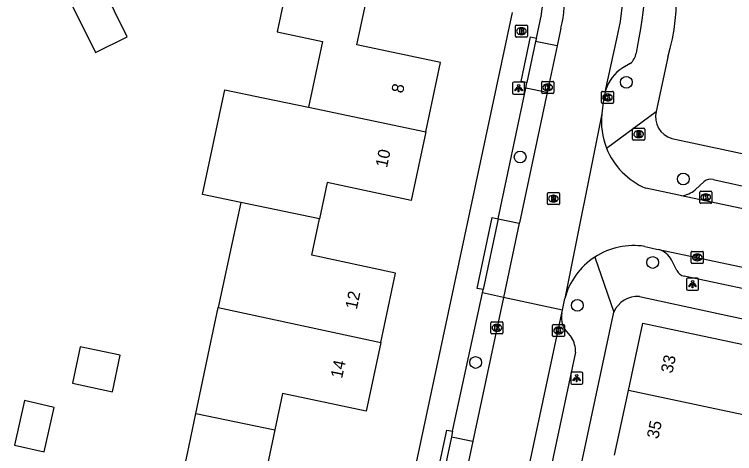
# Model space of a CAD drawing. Extents: x 160457 to 162082, y 388340 to 389736.
# Drawn here: x 161631 to 161690.9, y 388517.8 to 388554.3 of the extents above; entities that cross this region are included whole.
import ezdxf

# ---------------------------------------------------------------- set-up
doc = ezdxf.new("R2010")
doc.units = 0
for name, color, linetype in [('IMGEO_Boom', 7, 'Continuous'), ('IMGEO_Brandkraan', 7, 'Continuous'), ('IMGEO_Kolk', 7, 'Continuous'), ('IMGEO_Lichtpunt', 7, 'Continuous'), ('IMGEO_Muur', 7, 'Continuous'), ('IMGEO_Pand', 7, 'Continuous'), ('IMGEO_Pand_nummerreeks', 7, 'Continuous'), ('IMGEO_Parkeervlak_open', 7, 'Continuous'), ('IMGEO_Rijbaan_lokaal_open', 7, 'Continuous'), ('IMGEO_Rioolput', 7, 'Continuous'), ('IMGEO_Voetpad_open', 7, 'Continuous')]:
    doc.layers.add(name, color=color, linetype=linetype)

msp = doc.modelspace()

# ---------------------------------------------------------------- linework, layer by layer
at = {"layer": 'IMGEO_Boom'}
for centre in [(161681.899, 388548.617), (161673.066, 388542.401), (161686.635, 388540.579), (161684.092, 388533.639), (161677.826, 388530.075), (161669.367, 388525.325)]:
    msp.add_circle(centre, 0.489, dxfattribs=at)
at = {"layer": 'IMGEO_Brandkraan'}
for p, q in [((161672.672, 388552.441), (161672.672, 388553.293)), ((161672.747, 388553.367), (161673.599, 388553.367)), ((161673.16, 388553.147), (161673.185, 388553.147)), ((161673.673, 388553.293), (161673.673, 388552.441)), ((161673.183, 388552.587), (161673.158, 388552.587)), ((161673.599, 388552.367), (161672.747, 388552.367)), ((161682.424, 388543.875), (161682.424, 388544.727)), ((161682.499, 388544.801), (161683.351, 388544.801)), ((161683.425, 388544.727), (161683.425, 388543.875)), ((161682.912, 388544.581), (161682.937, 388544.581)), ((161683.351, 388543.801), (161682.499, 388543.801)), ((161682.935, 388544.021), (161682.91, 388544.021))]:
    msp.add_line(p, q, dxfattribs=at)
for points in [[(161672.672, 388552.441), (161672.672, 388553.293)], [(161672.747, 388553.367), (161673.599, 388553.367)], [(161673.02, 388553.067), (161673.02, 388552.667), (161673.233, 388552.667)], [(161673.251, 388553.067), (161673.02, 388553.067)], [(161673.673, 388553.293), (161673.673, 388552.441)], [(161673.199, 388552.986), (161673.145, 388552.986), (161673.145, 388552.91)], [(161673.145, 388552.91), (161673.198, 388552.91)], [(161673.207, 388552.834), (161673.145, 388552.834), (161673.145, 388552.753)], [(161673.145, 388552.753), (161673.207, 388552.753)], [(161673.599, 388552.367), (161672.747, 388552.367)], [(161682.424, 388543.875), (161682.424, 388544.727)], [(161682.499, 388544.801), (161683.351, 388544.801)], [(161683.425, 388544.727), (161683.425, 388543.875)], [(161682.772, 388544.501), (161682.772, 388544.101), (161682.985, 388544.101)], [(161683.003, 388544.501), (161682.772, 388544.501)], [(161682.951, 388544.42), (161682.897, 388544.42), (161682.897, 388544.344)], [(161682.897, 388544.344), (161682.95, 388544.344)], [(161682.959, 388544.268), (161682.897, 388544.268), (161682.897, 388544.187)], [(161682.897, 388544.187), (161682.959, 388544.187)], [(161683.351, 388543.801), (161682.499, 388543.801)]]:
    msp.add_lwpolyline(points, dxfattribs=at)
for centre, radius, start, end in [((161672.749, 388553.291), 0.0765, 91.55205, 178.44795), ((161672.749, 388553.291), 0.0765, 91.55205, 178.44795), ((161673.255, 388552.922), 0.145, 59.4692, 91.53667), ((161673.28, 388552.969), 0.0922, 285.51372, 58.15012), ((161673.597, 388553.291), 0.0765, 1.55205, 88.44795), ((161673.597, 388553.291), 0.0765, 1.55205, 88.44795), ((161672.749, 388552.443), 0.0765, 181.55205, 268.44795), ((161672.749, 388552.443), 0.0765, 181.55205, 268.44795), ((161673.2, 388552.948), 0.0379, 267.82845, 90.93552), ((161673.208, 388552.793), 0.0404, 269.87594, 90.50774), ((161673.239, 388552.918), 0.251, 268.66757, 293.53466), ((161673.285, 388552.777), 0.105, 301.31148, 78.98903), ((161673.597, 388552.443), 0.0765, 271.55205, 358.44795), ((161673.597, 388552.443), 0.0765, 271.55205, 358.44795), ((161682.501, 388544.725), 0.0765, 91.55205, 178.44795), ((161682.501, 388544.725), 0.0765, 91.55205, 178.44795), ((161683.349, 388544.725), 0.0765, 1.55205, 88.44795), ((161683.349, 388544.725), 0.0765, 1.55205, 88.44795), ((161682.952, 388544.382), 0.0379, 267.82845, 90.93552), ((161682.96, 388544.227), 0.0404, 269.87594, 90.50774), ((161682.991, 388544.352), 0.251, 268.66757, 293.53466), ((161683.007, 388544.356), 0.145, 59.4692, 91.53667), ((161683.032, 388544.403), 0.0922, 285.51372, 58.15012), ((161683.037, 388544.211), 0.105, 301.31148, 78.98903), ((161682.501, 388543.877), 0.0765, 181.55205, 268.44795), ((161682.501, 388543.877), 0.0765, 181.55205, 268.44795), ((161683.349, 388543.877), 0.0765, 271.55205, 358.44795), ((161683.349, 388543.877), 0.0765, 271.55205, 358.44795)]:
    msp.add_arc(centre, radius, start, end, dxfattribs=at)
for centre, major_axis, ratio, start_param, end_param in [((161673.159, 388552.867), (-0.387, 0.002), 0.722429, 4.712389, 7.853982), ((161673.184, 388552.867), (-0.39, 0.002), 0.717154, 1.570796, 4.712389), ((161682.911, 388544.301), (-0.387, 0.002), 0.722429, 4.712389, 7.853982), ((161682.936, 388544.301), (-0.39, 0.002), 0.717154, 1.570796, 4.712389)]:
    msp.add_ellipse(centre, major_axis=major_axis, ratio=ratio, start_param=start_param, end_param=end_param, dxfattribs=at)
at = {"layer": 'IMGEO_Kolk'}
for p, q in [((161674.86, 388547.764), (161674.86, 388548.616)), ((161674.935, 388548.69), (161675.787, 388548.69)), ((161675.348, 388548.47), (161675.373, 388548.47)), ((161675.861, 388548.616), (161675.861, 388547.764)), ((161675.787, 388547.69), (161674.935, 388547.69)), ((161675.371, 388547.91), (161675.346, 388547.91)), ((161679.832, 388546.931), (161679.832, 388547.783)), ((161679.907, 388547.857), (161680.759, 388547.857)), ((161680.833, 388547.783), (161680.833, 388546.931)), ((161680.343, 388547.077), (161680.318, 388547.077)), ((161680.32, 388547.637), (161680.345, 388547.637)), ((161680.759, 388546.857), (161679.907, 388546.857)), ((161688.008, 388538.631), (161688.008, 388539.483)), ((161688.083, 388539.557), (161688.935, 388539.557)), ((161688.496, 388539.337), (161688.521, 388539.337)), ((161689.009, 388539.483), (161689.009, 388538.631)), ((161688.519, 388538.777), (161688.494, 388538.777)), ((161688.935, 388538.557), (161688.083, 388538.557)), ((161687.3, 388533.636), (161687.3, 388534.488)), ((161687.375, 388534.562), (161688.227, 388534.562)), ((161688.301, 388534.488), (161688.301, 388533.636)), ((161687.788, 388534.342), (161687.813, 388534.342)), ((161688.227, 388533.562), (161687.375, 388533.562)), ((161687.811, 388533.782), (161687.786, 388533.782)), ((161670.64, 388527.782), (161670.64, 388528.634)), ((161670.715, 388528.708), (161671.567, 388528.708)), ((161671.128, 388528.488), (161671.153, 388528.488)), ((161671.641, 388528.634), (161671.641, 388527.782)), ((161675.838, 388528.479), (161676.69, 388528.479)), ((161671.151, 388527.928), (161671.126, 388527.928)), ((161675.763, 388527.553), (161675.763, 388528.405)), ((161676.251, 388528.259), (161676.276, 388528.259)), ((161676.764, 388528.405), (161676.764, 388527.553)), ((161671.567, 388527.708), (161670.715, 388527.708)), ((161676.69, 388527.479), (161675.838, 388527.479)), ((161676.274, 388527.699), (161676.249, 388527.699))]:
    msp.add_line(p, q, dxfattribs=at)
for points in [[(161674.86, 388547.764), (161674.86, 388548.616)], [(161674.935, 388548.69), (161675.787, 388548.69)], [(161675.181, 388548.39), (161675.304, 388548.39), (161675.304, 388548.239), (161675.434, 388548.39), (161675.598, 388548.39), (161675.452, 388548.239), (161675.605, 388547.99), (161675.453, 388547.99), (161675.368, 388548.154), (161675.304, 388548.087), (161675.304, 388547.99), (161675.181, 388547.99), (161675.181, 388548.39)], [(161675.861, 388548.616), (161675.861, 388547.764)], [(161675.787, 388547.69), (161674.935, 388547.69)], [(161679.832, 388546.931), (161679.832, 388547.783)], [(161679.907, 388547.857), (161680.759, 388547.857)], [(161680.833, 388547.783), (161680.833, 388546.931)], [(161680.153, 388547.557), (161680.276, 388547.557), (161680.276, 388547.406), (161680.406, 388547.557), (161680.57, 388547.557), (161680.424, 388547.406), (161680.577, 388547.157), (161680.425, 388547.157), (161680.34, 388547.321), (161680.276, 388547.254), (161680.276, 388547.157), (161680.153, 388547.157), (161680.153, 388547.557)], [(161680.759, 388546.857), (161679.907, 388546.857)], [(161688.008, 388538.631), (161688.008, 388539.483)], [(161688.083, 388539.557), (161688.935, 388539.557)], [(161689.009, 388539.483), (161689.009, 388538.631)], [(161688.329, 388539.257), (161688.452, 388539.257), (161688.452, 388539.106), (161688.582, 388539.257), (161688.746, 388539.257), (161688.6, 388539.106), (161688.753, 388538.857), (161688.601, 388538.857), (161688.516, 388539.021), (161688.452, 388538.954), (161688.452, 388538.857), (161688.329, 388538.857), (161688.329, 388539.257)], [(161688.935, 388538.557), (161688.083, 388538.557)], [(161687.3, 388533.636), (161687.3, 388534.488)], [(161687.375, 388534.562), (161688.227, 388534.562)], [(161688.301, 388534.488), (161688.301, 388533.636)], [(161687.621, 388534.262), (161687.744, 388534.262), (161687.744, 388534.111), (161687.874, 388534.262), (161688.038, 388534.262), (161687.892, 388534.111), (161688.045, 388533.862), (161687.893, 388533.862), (161687.808, 388534.026), (161687.744, 388533.959), (161687.744, 388533.862), (161687.621, 388533.862), (161687.621, 388534.262)], [(161688.227, 388533.562), (161687.375, 388533.562)], [(161670.64, 388527.782), (161670.64, 388528.634)], [(161670.715, 388528.708), (161671.567, 388528.708)], [(161671.641, 388528.634), (161671.641, 388527.782)], [(161675.838, 388528.479), (161676.69, 388528.479)], [(161670.961, 388528.408), (161671.084, 388528.408), (161671.084, 388528.257), (161671.214, 388528.408), (161671.378, 388528.408), (161671.232, 388528.257), (161671.385, 388528.008), (161671.233, 388528.008), (161671.148, 388528.172), (161671.084, 388528.105), (161671.084, 388528.008), (161670.961, 388528.008), (161670.961, 388528.408)], [(161675.763, 388527.553), (161675.763, 388528.405)], [(161676.084, 388528.179), (161676.207, 388528.179), (161676.207, 388528.028), (161676.337, 388528.179), (161676.501, 388528.179), (161676.355, 388528.028), (161676.508, 388527.779), (161676.356, 388527.779), (161676.271, 388527.943), (161676.207, 388527.876), (161676.207, 388527.779), (161676.084, 388527.779), (161676.084, 388528.179)], [(161676.764, 388528.405), (161676.764, 388527.553)], [(161671.567, 388527.708), (161670.715, 388527.708)], [(161676.69, 388527.479), (161675.838, 388527.479)]]:
    msp.add_lwpolyline(points, dxfattribs=at)
for centre, start, end in [((161674.937, 388548.614), 91.55205, 178.44795), ((161674.937, 388548.614), 91.55205, 178.44795), ((161675.785, 388548.614), 1.55205, 88.44795), ((161675.785, 388548.614), 1.55205, 88.44795), ((161674.937, 388547.766), 181.55205, 268.44795), ((161674.937, 388547.766), 181.55205, 268.44795), ((161675.785, 388547.766), 271.55205, 358.44795), ((161675.785, 388547.766), 271.55205, 358.44795), ((161679.909, 388547.781), 91.55205, 178.44795), ((161679.909, 388547.781), 91.55205, 178.44795), ((161680.757, 388547.781), 1.55205, 88.44795), ((161680.757, 388547.781), 1.55205, 88.44795), ((161679.909, 388546.933), 181.55205, 268.44795), ((161679.909, 388546.933), 181.55205, 268.44795), ((161680.757, 388546.933), 271.55205, 358.44795), ((161680.757, 388546.933), 271.55205, 358.44795), ((161688.085, 388539.481), 91.55205, 178.44795), ((161688.085, 388539.481), 91.55205, 178.44795), ((161688.933, 388539.481), 1.55205, 88.44795), ((161688.933, 388539.481), 1.55205, 88.44795), ((161688.085, 388538.633), 181.55205, 268.44795), ((161688.085, 388538.633), 181.55205, 268.44795), ((161688.933, 388538.633), 271.55205, 358.44795), ((161688.933, 388538.633), 271.55205, 358.44795), ((161687.377, 388534.486), 91.55205, 178.44795), ((161687.377, 388534.486), 91.55205, 178.44795), ((161688.225, 388534.486), 1.55205, 88.44795), ((161688.225, 388534.486), 1.55205, 88.44795), ((161687.377, 388533.638), 181.55205, 268.44795), ((161687.377, 388533.638), 181.55205, 268.44795), ((161688.225, 388533.638), 271.55205, 358.44795), ((161688.225, 388533.638), 271.55205, 358.44795), ((161670.717, 388528.632), 91.55205, 178.44795), ((161670.717, 388528.632), 91.55205, 178.44795), ((161671.565, 388528.632), 1.55205, 88.44795), ((161671.565, 388528.632), 1.55205, 88.44795), ((161675.84, 388528.403), 91.55205, 178.44795), ((161675.84, 388528.403), 91.55205, 178.44795), ((161676.688, 388528.403), 1.55205, 88.44795), ((161676.688, 388528.403), 1.55205, 88.44795), ((161670.717, 388527.784), 181.55205, 268.44795), ((161670.717, 388527.784), 181.55205, 268.44795), ((161671.565, 388527.784), 271.55205, 358.44795), ((161671.565, 388527.784), 271.55205, 358.44795), ((161675.84, 388527.555), 181.55205, 268.44795), ((161675.84, 388527.555), 181.55205, 268.44795), ((161676.688, 388527.555), 271.55205, 358.44795), ((161676.688, 388527.555), 271.55205, 358.44795)]:
    msp.add_arc(centre, 0.0765, start, end, dxfattribs=at)
for centre, major_axis, ratio, start_param, end_param in [((161675.347, 388548.19), (-0.387, 0.002), 0.722429, 4.712389, 7.853982), ((161675.372, 388548.19), (-0.39, 0.002), 0.717154, 1.570796, 4.712389), ((161680.319, 388547.357), (-0.387, 0.002), 0.722429, 4.712389, 7.853982), ((161680.344, 388547.357), (-0.39, 0.002), 0.717154, 1.570796, 4.712389), ((161688.495, 388539.057), (-0.387, 0.002), 0.722429, 4.712389, 7.853982), ((161688.52, 388539.057), (-0.39, 0.002), 0.717154, 1.570796, 4.712389), ((161687.787, 388534.062), (-0.387, 0.002), 0.722429, 4.712389, 7.853982), ((161687.812, 388534.062), (-0.39, 0.002), 0.717154, 1.570796, 4.712389), ((161671.127, 388528.208), (-0.387, 0.002), 0.722429, 4.712389, 7.853982), ((161671.152, 388528.208), (-0.39, 0.002), 0.717154, 1.570796, 4.712389), ((161676.25, 388527.979), (-0.387, 0.002), 0.722429, 4.712389, 7.853982), ((161676.275, 388527.979), (-0.39, 0.002), 0.717154, 1.570796, 4.712389)]:
    msp.add_ellipse(centre, major_axis=major_axis, ratio=ratio, start_param=start_param, end_param=end_param, dxfattribs=at)
at = {"layer": 'IMGEO_Lichtpunt'}
for p, q in [((161672.44, 388548.539), (161672.44, 388547.732)), ((161672.44, 388548.539), (161672.44, 388547.732)), ((161673.342, 388548.634), (161672.534, 388548.634)), ((161673.342, 388548.634), (161672.534, 388548.634)), ((161673.436, 388547.732), (161673.436, 388548.539)), ((161673.436, 388547.732), (161673.436, 388548.539)), ((161672.534, 388547.638), (161673.342, 388547.638)), ((161672.534, 388547.638), (161673.342, 388547.638)), ((161686.908, 388532.246), (161686.908, 388531.439)), ((161686.908, 388532.246), (161686.908, 388531.439)), ((161687.81, 388532.341), (161687.002, 388532.341)), ((161687.81, 388532.341), (161687.002, 388532.341)), ((161687.904, 388531.439), (161687.904, 388532.246)), ((161687.904, 388531.439), (161687.904, 388532.246)), ((161687.002, 388531.345), (161687.81, 388531.345)), ((161687.002, 388531.345), (161687.81, 388531.345)), ((161677.273, 388524.42), (161677.273, 388523.613)), ((161677.273, 388524.42), (161677.273, 388523.613)), ((161678.175, 388524.515), (161677.367, 388524.515)), ((161678.175, 388524.515), (161677.367, 388524.515)), ((161678.269, 388523.613), (161678.269, 388524.42)), ((161678.269, 388523.613), (161678.269, 388524.42)), ((161677.367, 388523.519), (161678.175, 388523.519)), ((161677.367, 388523.519), (161678.175, 388523.519))]:
    msp.add_line(p, q, dxfattribs=at)
for points in [[(161672.814, 388548.203), (161672.853, 388548.175), (161672.665, 388547.913), (161672.627, 388547.94), (161672.814, 388548.203)], [(161672.916, 388548.155), (161672.963, 388548.155), (161672.963, 388547.833), (161672.916, 388547.833), (161672.916, 388548.155)], [(161673.026, 388548.175), (161673.064, 388548.202), (161673.251, 388547.94), (161673.212, 388547.912), (161673.026, 388548.175)], [(161687.282, 388531.91), (161687.321, 388531.882), (161687.133, 388531.62), (161687.095, 388531.647), (161687.282, 388531.91)], [(161687.384, 388531.862), (161687.431, 388531.862), (161687.431, 388531.54), (161687.384, 388531.54), (161687.384, 388531.862)], [(161687.494, 388531.882), (161687.532, 388531.909), (161687.719, 388531.647), (161687.68, 388531.619), (161687.494, 388531.882)], [(161677.647, 388524.084), (161677.686, 388524.056), (161677.498, 388523.794), (161677.46, 388523.821), (161677.647, 388524.084)], [(161677.749, 388524.036), (161677.796, 388524.036), (161677.796, 388523.714), (161677.749, 388523.714), (161677.749, 388524.036)], [(161677.859, 388524.056), (161677.897, 388524.083), (161678.084, 388523.821), (161678.045, 388523.793), (161677.859, 388524.056)]]:
    msp.add_lwpolyline(points, dxfattribs=at)
for centre in [(161672.939, 388548.337), (161687.407, 388532.044), (161677.772, 388524.218)]:
    msp.add_circle(centre, 0.0994, dxfattribs=at)
for centre, start, end in [((161672.534, 388548.539), 90, 180), ((161672.534, 388548.539), 90, 180), ((161673.342, 388548.539), 0, 90), ((161673.342, 388548.539), 0, 90), ((161672.534, 388547.732), 180, 270), ((161672.534, 388547.732), 180, 270), ((161673.342, 388547.732), 270, 0), ((161673.342, 388547.732), 270, 360), ((161687.002, 388532.246), 90, 180), ((161687.002, 388532.246), 90, 180), ((161687.81, 388532.246), 0, 90), ((161687.81, 388532.246), 0, 90), ((161687.002, 388531.439), 180, 270), ((161687.002, 388531.439), 180, 270), ((161687.81, 388531.439), 270, 0), ((161687.81, 388531.439), 270, 360), ((161677.367, 388524.42), 90, 180), ((161677.367, 388524.42), 90, 180), ((161678.175, 388524.42), 0, 90), ((161678.175, 388524.42), 0, 90), ((161677.367, 388523.613), 180, 270), ((161677.367, 388523.613), 180, 270), ((161678.175, 388523.613), 270, 0), ((161678.175, 388523.613), 270, 360)]:
    msp.add_arc(centre, 0.0946, start, end, dxfattribs=at)
at = {"layer": 'IMGEO_Muur'}
msp.add_lwpolyline([(161689.791, 388529.352), (161706.371, 388525.799)], dxfattribs=at)
at = {"layer": 'IMGEO_Pand'}
for points in [[(161637.738, 388551.1), (161640.38, 388552.402), (161638.27, 388556.684), (161635.628, 388555.382), (161637.738, 388551.1)], [(161665.219, 388544.51), (161666.448, 388550.258), (161659.476, 388551.736), (161660.463, 388556.251)], [(161653.405, 388555.415), (161652.852, 388552.818), (161656.623, 388552.017), (161655.461, 388546.547)], [(161649.833, 388538.63), (161646.661, 388539.296), (161648.518, 388547.998), (161651.69, 388547.335), (161655.461, 388546.547)], [(161655.461, 388546.547), (161665.219, 388544.51)], [(161665.219, 388544.51), (161663.997, 388538.794), (161657.024, 388540.278), (161656.381, 388537.256)], [(161649.833, 388538.63), (161649.122, 388535.3), (161647.961, 388529.883)], [(161656.381, 388537.256), (161649.833, 388538.63)], [(161661.481, 388526.98), (161662.711, 388532.75), (161655.738, 388534.234), (161656.381, 388537.256)], [(161646.09, 388521.08), (161647.236, 388526.499), (161647.961, 388529.883)], [(161647.961, 388529.883), (161661.481, 388526.98)], [(161682.078, 388523.01), (161683.275, 388528.597), (161691.511, 388526.853), (161694.636, 388526.19), (161694.522, 388525.651), (161697.783, 388524.958), (161696.758, 388520.131), (161693.496, 388520.823), (161693.448, 388520.596)], [(161661.481, 388526.98), (161660.265, 388521.278), (161653.308, 388522.746), (161652.672, 388519.731)], [(161635.826, 388523.605), (161639.153, 388522.897), (161639.798, 388525.929), (161636.471, 388526.637), (161635.826, 388523.605)], [(161680.92, 388517.609), (161682.078, 388523.01)], [(161693.448, 388520.596), (161682.078, 388523.01)], [(161634.323, 388521.592), (161631.849, 388522.158), (161631.005, 388518.463), (161633.479, 388517.897), (161634.323, 388521.592)], [(161644.236, 388512.354), (161644.82, 388515.078), (161645.39, 388517.773), (161646.09, 388521.08)], [(161646.09, 388521.08), (161652.672, 388519.731)], [(161652.672, 388519.731), (161652.036, 388516.716), (161658.993, 388515.248), (161657.759, 388509.506)]]:
    msp.add_lwpolyline(points, dxfattribs=at)
at = {"layer": 'IMGEO_Parkeervlak_open'}
for points in [[(161676.133, 388551.636), (161674.356, 388552.015)], [(161675.307, 388547.757), (161673.537, 388548.134)], [(161671.236, 388537.272), (161672.995, 388536.897)], [(161671.685, 388530.74), (161669.924, 388531.115)], [(161667.351, 388519.155), (161669.138, 388518.775)]]:
    msp.add_lwpolyline(points, dxfattribs=at)
at = {"layer": 'IMGEO_Rijbaan_lokaal_open'}
for points in [[(161680.175, 388547.921), (161681.105, 388552.226), (161681.41, 388553.662), (161681.62, 388555.282)], [(161676.446, 388553.104), (161676.133, 388551.636)], [(161676.133, 388551.636), (161675.307, 388547.757)], [(161675.307, 388547.757), (161673, 388536.921), (161672.995, 388536.897)], [(161679.862, 388545.992), (161676.78, 388530.639)], [(161686.491, 388539.182), (161686.26, 388539.231), (161683.516, 388539.811)], [(161723.097, 388531.353), (161716.633, 388532.748), (161702.751, 388535.744), (161691.876, 388538.044), (161686.491, 388539.182)], [(161672.995, 388536.897), (161671.685, 388530.74)], [(161683.439, 388534.975), (161683.929, 388534.863), (161684.418, 388534.751), (161684.603, 388534.712)], [(161684.603, 388534.712), (161706.443, 388530.106)], [(161671.685, 388530.74), (161669.138, 388518.775)], [(161676.583, 388529.672), (161671.685, 388530.74)], [(161676.583, 388529.672), (161676.78, 388530.639)], [(161665.05, 388475.64), (161670.25, 388500), (161676.532, 388529.435)], [(161676.532, 388529.435), (161676.583, 388529.672)], [(161669.138, 388518.775), (161667.887, 388512.899)]]:
    msp.add_lwpolyline(points, dxfattribs=at)
for centre, radius, start, end in [((161667.295, 388555.505), 9.461, 345.30134, 28.51419), ((161692.138, 388544.99), 12.316, 166.23322, 175.33378), ((161685.844, 388545.353), 6.016, 173.90787, 201.5866), ((161685.839, 388545.356), 6.012, 201.63236, 247.27301), ((161682.522, 388529.104), 5.942, 81.12431, 123.08025), ((161682.526, 388529.098), 5.949, 123.08033, 164.98966)]:
    msp.add_arc(centre, radius, start, end, dxfattribs=at)
at = {"layer": 'IMGEO_Rioolput'}
for p, q in [((161675.335, 388538.519), (161675.335, 388539.371)), ((161675.41, 388539.445), (161676.262, 388539.445)), ((161676.336, 388539.371), (161676.336, 388538.519)), ((161675.846, 388538.665), (161675.821, 388538.665)), ((161675.823, 388539.225), (161675.848, 388539.225)), ((161676.262, 388538.445), (161675.41, 388538.445))]:
    msp.add_line(p, q, dxfattribs=at)
for points in [[(161675.335, 388538.519), (161675.335, 388539.371)], [(161675.41, 388539.445), (161676.262, 388539.445)], [(161676.336, 388539.371), (161676.336, 388538.519)], [(161675.924, 388539.143), (161675.672, 388539.145), (161675.672, 388538.745)], [(161675.672, 388538.745), (161675.796, 388538.745), (161675.796, 388538.907), (161675.807, 388538.907)], [(161675.85, 388539.064), (161675.796, 388539.064), (161675.796, 388538.983)], [(161675.796, 388538.983), (161675.848, 388538.983)], [(161675.854, 388538.878), (161675.925, 388538.745), (161676.065, 388538.745), (161676, 388538.871)], [(161676.262, 388538.445), (161675.41, 388538.445)]]:
    msp.add_lwpolyline(points, dxfattribs=at)
for centre, radius, start, end in [((161675.412, 388539.369), 0.0765, 91.55205, 178.44795), ((161675.412, 388539.369), 0.0765, 91.55205, 178.44795), ((161676.26, 388539.369), 0.0765, 1.55205, 88.44795), ((161676.26, 388539.369), 0.0765, 1.55205, 88.44795), ((161675.806, 388538.854), 0.0533, 26.02933, 88.69889), ((161675.832, 388539.172), 0.19, 274.7715, 282.96867), ((161675.856, 388538.968), 0.0964, 77.00612, 93.18647), ((161675.87, 388539.025), 0.0378, 276.66336, 79.67722), ((161675.923, 388539.033), 0.109, 350.36119, 89.41601), ((161675.921, 388539.033), 0.112, 277.58423, 350.98172), ((161675.905, 388538.818), 0.108, 29.51342, 73.79051), ((161675.412, 388538.521), 0.0765, 181.55205, 268.44795), ((161675.412, 388538.521), 0.0765, 181.55205, 268.44795), ((161676.26, 388538.521), 0.0765, 271.55205, 358.44795), ((161676.26, 388538.521), 0.0765, 271.55205, 358.44795)]:
    msp.add_arc(centre, radius, start, end, dxfattribs=at)
for centre, major_axis, ratio, start_param, end_param in [((161675.822, 388538.945), (-0.387, 0.002), 0.722429, 4.712389, 7.853982), ((161675.847, 388538.945), (-0.39, 0.002), 0.717154, 1.570796, 4.712389)]:
    msp.add_ellipse(centre, major_axis=major_axis, ratio=ratio, start_param=start_param, end_param=end_param, dxfattribs=at)
at = {"layer": 'IMGEO_Voetpad_open'}
for points in [[(161683.384, 388555.318), (161683.283, 388554.408), (161683.199, 388553.802), (161683.081, 388553.051), (161682.95, 388552.3), (161682.807, 388551.544), (161682.707, 388551.038)], [(161672.397, 388554.42), (161660.783, 388500), (161654.63, 388471.167)], [(161674.414, 388552.29), (161674.831, 388554.256)], [(161673.633, 388548.585), (161673.144, 388548.688), (161673.925, 388552.393), (161674.414, 388552.29)], [(161674.356, 388552.015), (161673.633, 388548.585)], [(161674.414, 388552.29), (161674.356, 388552.015)], [(161685.341, 388550.702), (161684.388, 388546.191)], [(161682.22, 388550.163), (161681.599, 388549.821)], [(161673.537, 388548.134), (161673.633, 388548.585)], [(161671.236, 388537.272), (161673.537, 388548.134)], [(161680.25, 388543.14), (161684.388, 388546.191)], [(161685.685, 388543.942), (161724.378, 388535.68), (161736.66, 388533.058)], [(161689.122, 388540.54), (161693.656, 388539.525), (161709.922, 388536.018), (161723.489, 388533.19)], [(161687.619, 388539.663), (161688.363, 388540.358)], [(161669.982, 388531.383), (161669.493, 388531.487), (161670.747, 388537.376), (161671.236, 388537.272)], [(161671.236, 388537.272), (161669.982, 388531.383)], [(161679.279, 388534.083), (161680.852, 388529.503)], [(161686.102, 388532.98), (161685.662, 388533.846)], [(161703.406, 388528.942), (161686.715, 388532.494)], [(161667.447, 388519.604), (161669.924, 388531.115)], [(161669.924, 388531.115), (161669.982, 388531.383)], [(161682.986, 388530.815), (161689.791, 388529.352), (161706.371, 388525.799), (161736.66, 388519.3)], [(161669.267, 388475.037), (161674.577, 388500), (161680.852, 388529.503)], [(161676.778, 388528.053), (161677.349, 388527.41)], [(161677.674, 388526.175), (161672.093, 388500), (161667.357, 388477.787)], [(161666.187, 388513.68), (161665.698, 388513.784), (161666.958, 388519.708), (161667.447, 388519.604)], [(161667.447, 388519.604), (161667.351, 388519.155)], [(161667.351, 388519.155), (161666.187, 388513.68)]]:
    msp.add_lwpolyline(points, dxfattribs=at)
for centre, radius, start, end in [((161669.067, 388555.642), 17.007, 343.11302, 25.07095), ((161667.872, 388555.599), 7.087, 349.07722, 27.65028), ((161681.335, 388551.229), 1.386, 309.71629, 352.08558), ((161683.394, 388546.992), 3.35, 122.39517, 163.90364), ((161686.179, 388545.726), 1.851, 165.43505, 254.50912), ((161688.929, 388539.67), 0.892, 77.52434, 129.44428), ((161686.154, 388541.536), 2.379, 278.15612, 308.03247), ((161684.165, 388533.095), 1.675, 26.62237, 74.82829), ((161686.977, 388533.454), 0.995, 208.43969, 254.74399), ((161682.861, 388528.627), 2.191, 86.72095, 156.44611), ((161678.617, 388529.093), 2.112, 170.68718, 209.49902), ((161675.385, 388526.233), 2.29, 358.55459, 30.93254)]:
    msp.add_arc(centre, radius, start, end, dxfattribs=at)

# ---------------------------------------------------------------- texts
at = {"layer": 'IMGEO_Pand_nummerreeks'}
for s, rotation, p in [('8', 77.93187, (161663.314, 388547.653)), ('10', 77.93372, (161661.993, 388541.471)), ('12', 77.96392, (161659.481, 388529.686)), ('33', 77.90507, (161685.725, 388524.374)), ('14', 77.96392, (161658.258, 388523.953)), ('35', 77.90395, (161684.556, 388518.922))]:
    msp.add_text(s, height=1, rotation=rotation, dxfattribs=at).set_placement(p)

doc.saveas('drawing.dxf')
